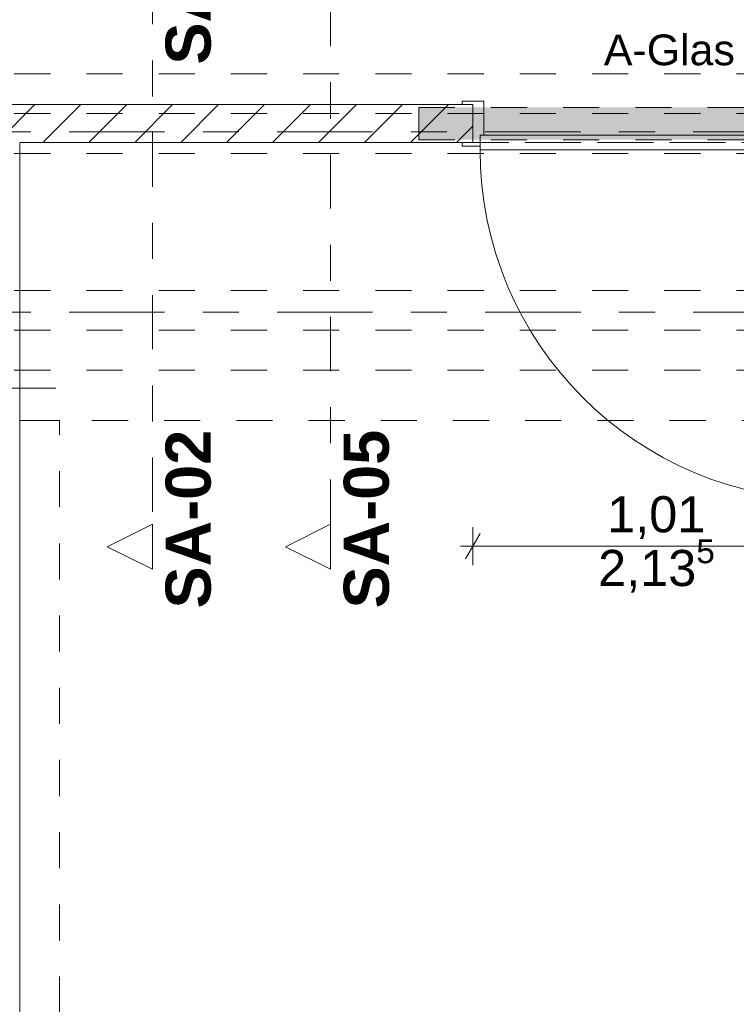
# Model space of a CAD drawing. Header units: metres. Extents: x -4 to 100, y -11 to 17.
# Tile 633 of 656: x 58.19 to 60.18, y 3.43 to 6.16. Entities that reach past the tile are written whole.
import ezdxf

# ---------------------------------------------------------------- set-up
doc = ezdxf.new("R2010")
doc.units = ezdxf.units.M
doc.header["$MEASUREMENT"] = 0
for name, pattern in [('Achse', [0.2, 0.1, -0.05, 0, -0.05]), ('Punktlinie eng', [0.0375, 0.0125, -0.025]), ('Schnittlinie', [0.3, 0.15, -0.075, 0, -0.075]), ('Strichlinie doppelt', [0.546806, 0.264583, -0.105833, 0.070556, -0.105833]), ('Strichlinie eng', [0.115, 0.075, -0.04]), ('Untersicht', [0.1, 0.075, -0.025]), ('Wipeout_Contour', [1, 0, -1])]:
    doc.linetypes.add(name, pattern=pattern)
for name, color, linetype in [('152 - Bemaßung_ Beschriftung.Ausbau', 7, 'Continuous'), ('203 - Marker.Schnitt - Ausbaudetail SA', 7, 'Continuous'), ('451 - Universal.Achsen Raster', 7, 'Continuous'), ('605 - Struktur.Wand Innen', 7, 'Continuous'), ('608 - Struktur.Träger', 7, 'Continuous'), ('650 - Abdeckung.Fußboden Aufbau', 7, 'Continuous'), ('Abbruch_605 - Struktur.Wand Innen', 7, 'Continuous'), ('Neubau_615 - Struktur.Sturz', 7, 'Continuous'), ('Neubau_653 - Abdeckung.TB Verkofferung', 7, 'Continuous')]:
    doc.layers.add(name, color=color, linetype=linetype)
doc.styles.add('ERSTELLTER_STIL_1', font='txt')
doc.styles.add('ERSTELLTER_STIL_2', font='txt')
doc.linetypes.add('Abbruch 1', pattern='A,0,[1,2022.0244.A_L5A-PL02.03_iC_Grundriss 1.OG1.Shx,S=0.001984,R=0,X=0,Y=0],-0.25,0', length=0.25)
doc.dimstyles.new('ERSTELLTER_STIL__5', dxfattribs={"dimtxt": 0.1, "dimasz": 0.0532, "dimexe": 0.18, "dimexo": 0.0625, "dimgap": 0, "dimtad": 1, "dimtih": 1, "dimtoh": 1, "dimzin": 0, "dimdsep": 46, "dimtxsty": 'ERSTELLTER_STIL_2', "dimblk": 'ARROWHEAD_2', "dimblk1": 'ARROWHEAD_2', "dimblk2": 'ARROWHEAD_2', "dimcen": 0.09, "dimse1": 1, "dimse2": 1, "dimclrd": 7, "dimclre": 7, "dimclrt": 7, "dimazin": 0, "dimtfac": 1, "dimtdec": 4, "dimtmove": 0, "dimatfit": 3, "dimfxl": 1, "dimtolj": 1, "dimtzin": 0, "dimarcsym": 0})

# ---------------------------------------------------------------- blocks, each defined once
blk = doc.blocks.new('*D619')
at = {"layer": '152 - Bemaßung_ Beschriftung.Ausbau', "color": 7, "linetype": 'Continuous', "lineweight": 5}
for p, q in [((59.45, 4.6494), (59.45, 4.7544)), ((60.46, 4.6494), (60.46, 4.7544)), ((59.4702, 4.7369), (59.4298, 4.6669)), ((60.4802, 4.7369), (60.4398, 4.6669)), ((59.4157, 4.7019), (59.45, 4.7019)), ((59.45, 4.7019), (60.46, 4.7019))]:
    blk.add_line(p, q, dxfattribs=at)
at = {"layer": '152 - Bemaßung_ Beschriftung.Ausbau', "color": 7, "lineweight": 5, "char_height": 0.1, "attachment_point": 7, "style": 'ERSTELLTER_STIL_2'}
for s, insert in [('\\A1;{\\pql;\\fArial|b0|i0|c0|p38;2,13\\fArial|b0|i0|c0|p38;\\A1{\\H.66x;\\S5^  ;}}', (59.7969, 4.5625)), ('\\A1;{\\pql;\\fArial|b0|i0|c0|p38;1,01}', (59.8219, 4.7219))]:
    blk.add_mtext(s, dxfattribs=dict(at, insert=insert))
blk = doc.blocks.new('ARROWHEAD_2')
at = {"color": 0, "linetype": 'Continuous', "lineweight": 0}
for p, q in [((-0.378, -0.655), (0.378, 0.655)), ((0, 0), (-1, 0))]:
    blk.add_line(p, q, dxfattribs=at)

msp = doc.modelspace()

# ---------------------------------------------------------------- linework, layer by layer
at = {"layer": '451 - Universal.Achsen Raster', "color": 160, "linetype": 'Strichlinie doppelt', "lineweight": 9, "true_color": 0x3232ff}
msp.add_line((64.935, 5.35), (-3.175, 5.35), dxfattribs=at)
at = {"layer": '605 - Struktur.Wand Innen', "color": 1, "linetype": 'Continuous', "lineweight": 13}
for p, q in [((59.48, 5.935), (59.48, 5.84)), ((59.48, 5.84), (59.47, 5.84)), ((59.47, 5.84), (59.47, 5.81)), ((59.47, 5.8), (59.47, 5.84)), ((59.47, 5.84), (60.44, 5.84)), ((60.44, 5.8), (59.47, 5.8))]:
    msp.add_line(p, q, dxfattribs=at)
at = {"layer": '605 - Struktur.Wand Innen', "color": 7, "linetype": 'Continuous', "lineweight": 18, "flags": 128}
for points in [[(58.195, 5.18), (58.195, 5.82)], [(58.195, 0.7), (58.195, 5.1)]]:
    msp.add_lwpolyline(points, dxfattribs=at)
at = {"layer": '605 - Struktur.Wand Innen', "color": 1, "linetype": 'Continuous', "lineweight": 9}
msp.add_arc((60.44, 5.8), 0.97, 180, 270, dxfattribs=at)
at = {"layer": '608 - Struktur.Träger', "color": 7, "linetype": 'Untersicht', "lineweight": 13}
for p, q in [((0.38, 6.01), (61.88, 6.01)), ((0.38, 5.79), (61.88, 5.79)), ((0.38, 5.41), (61.88, 5.41)), ((0.38, 5.19), (61.88, 5.19))]:
    msp.add_line(p, q, dxfattribs=at)
at = {"layer": '608 - Struktur.Träger', "color": 7, "linetype": 'Achse', "lineweight": 9}
msp.add_line((0.38, 5.3), (61.88, 5.3), dxfattribs=at)
at = {"layer": '650 - Abdeckung.Fußboden Aufbau', "color": 7, "linetype": 'Continuous', "lineweight": 13, "flags": 128}
for points in [[(56.86, 5.82), (56.86, 5.925), (59.45, 5.925), (59.45, 5.82)], [(59.45, 5.82), (58.195, 5.82)], [(58.195, 5.82), (58.195, 0.71)]]:
    msp.add_lwpolyline(points, dxfattribs=at)
at = {"layer": '650 - Abdeckung.Fußboden Aufbau', "color": 7, "linetype": 'Strichlinie eng', "lineweight": 13, "flags": 128}
msp.add_lwpolyline([(59.45, 5.82), (60.46, 5.82)], dxfattribs=at)
at = {"layer": 'Abbruch_605 - Struktur.Wand Innen', "color": 160, "linetype": 'Abbruch 1', "lineweight": 5, "true_color": 0x3232ff}
msp.add_line((57.96, 5.14), (58.295, 5.14), dxfattribs=at)
msp.add_line((57.96, 5.14), (58.295, 5.14), dxfattribs=at)
at = {"layer": 'Abbruch_605 - Struktur.Wand Innen', "color": 7, "linetype": 'Abbruch 1', "lineweight": 18, "flags": 128}
msp.add_lwpolyline([(58.195, 5.1), (58.195, 5.18)], dxfattribs=at)
at = {"layer": 'Neubau_653 - Abdeckung.TB Verkofferung', "color": 1, "linetype": 'Untersicht', "lineweight": 9}
for p, q in [((58.195, 5.82), (62.025, 5.82)), ((58.195, 5.0505), (58.195, 5.82)), ((58.195, 5.0505), (62.025, 5.0505)), ((58.195, 1.01), (58.195, 5.0505)), ((58.305, 5.0505), (58.195, 5.0505)), ((58.305, 1.01), (58.305, 5.0505))]:
    msp.add_line(p, q, dxfattribs=at)

# ---------------------------------------------------------------- texts
at = {"layer": '203 - Marker.Schnitt - Ausbaudetail SA', "color": 7, "lineweight": 13, "char_height": 0.125, "rotation": 90, "style": 'ERSTELLTER_STIL_1'}
for s, insert, attachment_point in [('\\A1;{\\pql;\\pt0;\\fArial|b1|i0|c0|p38;SA-02}', (58.7257, 6.0359), 7), ('\\A1;{\\pqr;\\pt0;\\fArial|b1|i0|c0|p38;SA-02}', (58.7257, 5.0246), 9), ('\\A1;{\\pqr;\\pt0;\\fArial|b1|i0|c0|p38;SA-05}', (59.2191, 5.0246), 9)]:
    msp.add_mtext(s, dxfattribs=dict(at, insert=insert, attachment_point=attachment_point))
at = {"layer": '605 - Struktur.Wand Innen', "color": 1, "lineweight": 9, "char_height": 0.085, "style": 'ERSTELLTER_STIL_2'}
for s, insert, attachment_point in [('\\A1;{\\pqr;\\pt0;\\fArial|b0|i0|c0|p38;}', (59.7475, 6.1386), 3), ('\\A1;{\\pql;\\pt0;\\fArial|b0|i0|c0|p38;A-Glas}', (59.8128, 6.1191), 1)]:
    msp.add_mtext(s, dxfattribs=dict(at, insert=insert, attachment_point=attachment_point))

# ---------------------------------------------------------------- next in the draw order: wipeouts: each hides what was drawn before it
at = {"color": 254, "linetype": 'Wipeout_Contour', "lineweight": 0, "ltscale": 233.807574}
msp.add_wipeout([(59.45, 5.925), (56.86, 5.925), (56.86, 5.82), (59.45, 5.82)], dxfattribs=at).dxf.layer = '605 - Struktur.Wand Innen'

# ---------------------------------------------------------------- next in the draw order: hatches: boundary and pattern name
at = {"layer": '605 - Struktur.Wand Innen', "linetype": 'Continuous', "lineweight": 0, "true_color": 0x000000}
h = msp.add_hatch(dxfattribs=at)
h.set_pattern_fill('MW_Ziegel_0001', color=18, style=0, pattern_type=2)
h.set_pattern_definition([(45, (0, 0), (-0.06363961, 0.06363961), [])])
h.paths.add_polyline_path([(59.45, 5.925), (56.86, 5.925), (56.86, 5.82), (59.45, 5.82)])
at = {"layer": 'Neubau_615 - Struktur.Sturz', "linetype": 'Continuous', "lineweight": 0, "true_color": 0x3f0000}
msp.add_hatch(color=18, dxfattribs=at).paths.add_polyline_path([(59.3, 5.9175), (59.3, 5.8275), (60.61, 5.8275), (60.61, 5.9175)])

# ---------------------------------------------------------------- next in the draw order: linework, layer by layer
at = {"layer": '203 - Marker.Schnitt - Ausbaudetail SA', "color": 7, "linetype": 'Schnittlinie', "lineweight": 13}
for p, q in [((59.0558, 8.937), (59.0558, 4.763)), ((58.5624, 6.2975), (58.5624, 4.763))]:
    msp.add_line(p, q, dxfattribs=at)
at = {"layer": '451 - Universal.Achsen Raster', "color": 160, "linetype": 'Strichlinie doppelt', "lineweight": 9, "true_color": 0x3232ff}
msp.add_line((64.935, 5.85), (-3.175, 5.85), dxfattribs=at)
at = {"layer": '605 - Struktur.Wand Innen', "color": 1, "linetype": 'Continuous', "lineweight": 13}
for p, q in [((59.42, 5.925), (59.42, 5.935)), ((59.42, 5.935), (59.48, 5.935)), ((59.45, 5.925), (59.42, 5.925)), ((59.45, 5.82), (59.45, 5.925)), ((59.42, 5.81), (59.42, 5.82)), ((59.42, 5.82), (59.45, 5.82)), ((59.47, 5.81), (59.42, 5.81))]:
    msp.add_line(p, q, dxfattribs=at)
at = {"layer": '605 - Struktur.Wand Innen', "color": 7, "linetype": 'Continuous', "lineweight": 18}
msp.add_line((59.45, 5.82), (59.45, 5.925), dxfattribs=at)
msp.add_line((59.45, 5.82), (59.45, 5.925), dxfattribs=at)
msp.add_line((59.45, 5.82), (59.45, 5.925), dxfattribs=at)
at = {"layer": '605 - Struktur.Wand Innen', "color": 7, "linetype": 'Continuous', "lineweight": 18, "flags": 128}
for points in [[(59.45, 5.925), (56.86, 5.925)], [(58.195, 5.82), (59.45, 5.82)]]:
    msp.add_lwpolyline(points, dxfattribs=at)
at = {"layer": '608 - Struktur.Träger', "color": 7, "linetype": 'Achse', "lineweight": 9}
msp.add_line((0.38, 5.9), (61.88, 5.9), dxfattribs=at)
at = {"layer": 'Neubau_615 - Struktur.Sturz', "color": 1, "linetype": 'Punktlinie eng', "lineweight": 13}
for p, q in [((59.3, 5.9175), (60.61, 5.9175)), ((59.3, 5.8275), (59.3, 5.9175)), ((59.3, 5.8275), (60.61, 5.8275))]:
    msp.add_line(p, q, dxfattribs=at)

# ---------------------------------------------------------------- next in the draw order: dimensions: what is measured, and where the dimension line sits
at = {"layer": '152 - Bemaßung_ Beschriftung.Ausbau', "color": 7, "linetype": 'Continuous', "lineweight": 5}
dim = msp.add_linear_dim(base=(60.46, 4.7019), p1=(59.45, 5.81), p2=(60.46, 5.81), dimstyle='ERSTELLTER_STIL__5', dxfattribs=at)
dim.commit()
dim.dimension.update_dxf_attribs({"geometry": '*D619', "text_midpoint": (59.9518, 4.7719), "dimtype": 160})

# ---------------------------------------------------------------- next in the draw order: wipeouts: each hides what was drawn before it
at = {"color": 254, "linetype": 'Wipeout_Contour', "lineweight": 0, "ltscale": 175.633025}
msp.add_wipeout([(58.5624, 4.638), (58.5624, 4.763), (58.4374, 4.7005)], dxfattribs=at).dxf.layer = '203 - Marker.Schnitt - Ausbaudetail SA'
at = {"color": 254, "linetype": 'Wipeout_Contour', "lineweight": 0, "ltscale": 177.108416}
msp.add_wipeout([(59.0558, 4.638), (59.0558, 4.763), (58.9308, 4.7005)], dxfattribs=at).dxf.layer = '203 - Marker.Schnitt - Ausbaudetail SA'

# ---------------------------------------------------------------- next in the draw order: linework, layer by layer
at = {"layer": '203 - Marker.Schnitt - Ausbaudetail SA', "color": 7, "linetype": 'Continuous', "lineweight": 13, "flags": 128}
for points in [[(58.5624, 4.638), (58.5624, 4.763), (58.4374, 4.7005)], [(59.0558, 4.638), (59.0558, 4.763), (58.9308, 4.7005)]]:
    msp.add_lwpolyline(points, close=True, dxfattribs=at)

doc.saveas('drawing.dxf')
